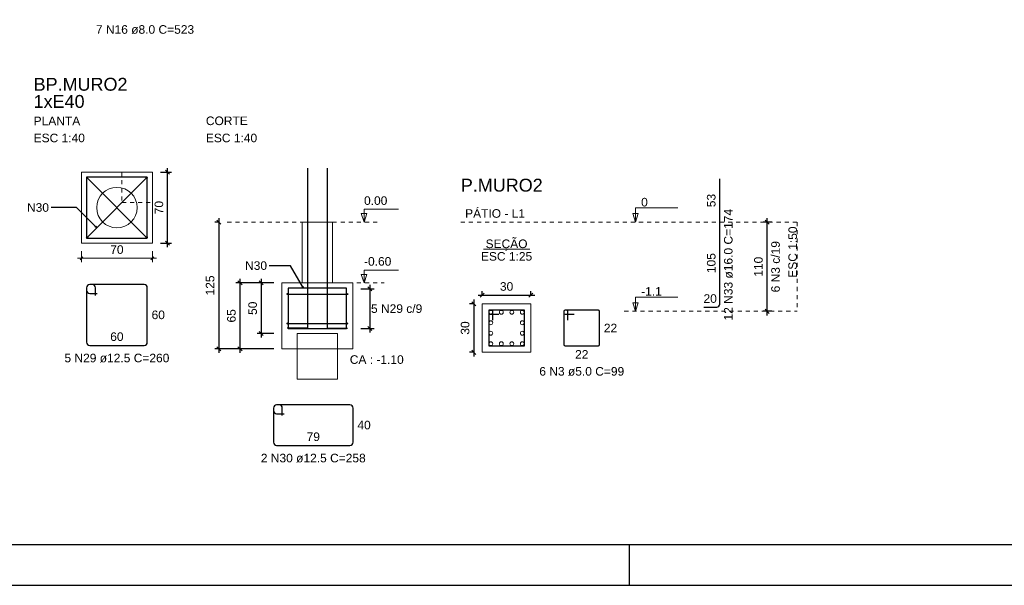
# Model space of a CAD drawing. Header units: millimetres. Extents: x 10 to 1250, y -62 to 528.
# Tile 797 of 909: x 734 to 758, y 69 to 82. Entities that reach past the tile are written whole.
import ezdxf

# ---------------------------------------------------------------- set-up
doc = ezdxf.new("R2010")
doc.units = ezdxf.units.MM
doc.header["$LTSCALE"] = 0.05
doc.linetypes.add('DOT', pattern=[6.35, 0, -6.35])
doc.linetypes.add('ESTILO_TQS_0002', pattern=[0.4, 0.1, -0.3])
for name, color, linetype, lineweight in [('Descrição da armadura', 7, 'Continuous', 5), ('DT-Barras na forma', 2, 'Continuous', 30), ('DT-Barras no corte', 5, 'Continuous', 5), ('DT-Barras rebatidas', 2, 'Continuous', 30), ('DT-Cotas', 9, 'Continuous', 5), ('DT-Forma', 5, 'Continuous', 5), ('DT-Pontilhado', 9, 'DOT', 5), ('DT-Textos', 7, 'Continuous', 5), ('DT-Título', 3, 'Continuous', 20), ('Textos armaduras', 7, 'Continuous', 5)]:
    doc.layers.add(name, color=color, linetype=linetype, lineweight=lineweight)
doc.layers.add('FOLHA_PADRÃO', color=7, linetype='Continuous')
doc.styles.add('Arial', font='arial.ttf')
doc.styles.get("Standard").update_dxf_attribs({"font": 'arial.ttf'})
doc.dimstyles.get("Standard").update_dxf_attribs({"dimtxt": 0.18, "dimasz": 0.18, "dimexe": 0.18, "dimexo": 0.0625, "dimgap": 0.1, "dimtad": 1, "dimzin": 0, "dimdsep": 46, "dimtxsty": 'Standard', "dimblk": 'OBLIQUE', "dimcen": 0.1, "dimadec": 0, "dimazin": 0, "dimtfac": 1, "dimtofl": 0, "dimtmove": 0, "dimatfit": 3, "dimldrblk": 'OBLIQUE', "dimfxl": 1, "dimtolj": 1, "dimtzin": 0, "dimarcsym": 1})
doc.dimstyles.new('UM_25.000000', dxfattribs={"dimtxt": 0.18, "dimasz": 0.1, "dimexe": 0.1, "dimexo": 0.2, "dimgap": 0, "dimtad": 1, "dimtih": 1, "dimtoh": 1, "dimdec": 1, "dimlfac": 25, "dimzin": 0, "dimdsep": 46, "dimtxsty": 'Standard', "dimcen": 0.09, "dimdle": 0.1, "dimadec": 1, "dimazin": 2, "dimtfac": 1, "dimtdec": 4, "dimtofl": 0, "dimtmove": 0, "dimatfit": 3, "dimfxl": 1, "dimtolj": 1, "dimarcsym": 0})
doc.dimstyles.new('UM_40.000000', dxfattribs={"dimtxt": 0.18, "dimasz": 0.1, "dimexe": 0.1, "dimexo": 0.2, "dimgap": 0, "dimtad": 1, "dimtih": 1, "dimtoh": 1, "dimdec": 1, "dimlfac": 40, "dimzin": 0, "dimdsep": 46, "dimtxsty": 'Standard', "dimcen": 0.09, "dimdle": 0.1, "dimadec": 1, "dimazin": 2, "dimtfac": 1, "dimtdec": 4, "dimtofl": 0, "dimtmove": 0, "dimatfit": 3, "dimfxl": 1, "dimtolj": 1, "dimarcsym": 0})
doc.dimstyles.new('UM_50.000000', dxfattribs={"dimtxt": 0.18, "dimasz": 0.1, "dimexe": 0.1, "dimexo": 0.2, "dimgap": 0.1, "dimtad": 1, "dimdec": 1, "dimlfac": 50, "dimzin": 0, "dimdsep": 46, "dimtxsty": 'Standard', "dimblk": 'OBLIQUE', "dimcen": 0.09, "dimdle": 0.1, "dimadec": 1, "dimazin": 2, "dimtfac": 1, "dimtdec": 1, "dimtofl": 0, "dimtmove": 0, "dimatfit": 3, "dimldrblk": 'OBLIQUE', "dimfxl": 1, "dimtolj": 1, "dimarcsym": 1})

# ---------------------------------------------------------------- blocks, each defined once
blk = doc.blocks.new('_Oblique')
at = {"color": 0, "linetype": 'ByBlock', "lineweight": -2}
blk.add_line((-0.5, -0.5), (0.5, 0.5), dxfattribs=at)
blk = doc.blocks.new('*D1093')
at = {"layer": 'Defpoints', "color": 0, "transparency": 16777216}
for p in [(745.519, 75.483), (745.307, 74.283), (745.519, 74.283)]:
    blk.add_point(p, dxfattribs=at)
at = {"layer": 'DT-Cotas', "color": 0, "lineweight": -2, "transparency": 16777216}
for p, q in [((745.319, 75.483), (745.207, 75.483)), ((745.307, 75.583), (745.307, 74.183)), ((745.319, 74.283), (745.207, 74.283))]:
    blk.add_line(p, q, dxfattribs=at)
at = {"layer": 'DT-Cotas', "color": 0, "lineweight": -2, "transparency": 16777216, "xscale": 0.1, "yscale": 0.1, "zscale": 0.1}
for p, rotation in [((745.307, 75.483), 90), ((745.307, 74.283), 270)]:
    blk.add_blockref('_Oblique', p, dxfattribs=dict(at, rotation=rotation))
at = {"layer": 'DT-Cotas', "transparency": 16777216, "insert": (745.095, 74.883), "char_height": 0.2118, "attachment_point": 5, "rotation": 90, "style": 'Arial'}
blk.add_mtext('\\A1;30', dxfattribs=at)
blk = doc.blocks.new('*D1094')
at = {"layer": 'Defpoints', "color": 0, "transparency": 16777216}
for p in [(746.719, 75.695), (745.519, 75.483), (746.719, 75.483)]:
    blk.add_point(p, dxfattribs=at)
at = {"layer": 'DT-Cotas', "color": 0, "lineweight": -2, "transparency": 16777216}
for p, q in [((745.419, 75.695), (746.819, 75.695)), ((745.519, 75.683), (745.519, 75.795)), ((746.719, 75.683), (746.719, 75.795))]:
    blk.add_line(p, q, dxfattribs=at)
at = {"layer": 'DT-Cotas', "color": 0, "lineweight": -2, "transparency": 16777216, "xscale": 0.1, "yscale": 0.1, "zscale": 0.1, "rotation": 180}
blk.add_blockref('_Oblique', (745.519, 75.695), dxfattribs=at)
at = {"layer": 'DT-Cotas', "color": 0, "lineweight": -2, "transparency": 16777216, "xscale": 0.1, "yscale": 0.1, "zscale": 0.1}
blk.add_blockref('_Oblique', (746.719, 75.695), dxfattribs=at)
at = {"layer": 'DT-Cotas', "transparency": 16777216, "insert": (746.119, 75.907), "char_height": 0.2118, "attachment_point": 5, "rotation": 0.0057, "style": 'Arial'}
blk.add_mtext('\\A1;30', dxfattribs=at)
blk = doc.blocks.new('*D1095')
at = {"layer": 'Defpoints', "color": 0, "transparency": 16777216}
for p in [(752.553, 77.495), (752.87, 77.495), (752.87, 75.295)]:
    blk.add_point(p, dxfattribs=at)
at = {"layer": 'DT-Cotas', "color": 0, "lineweight": -2, "transparency": 16777216}
for p, q in [((752.553, 75.195), (752.553, 77.595)), ((752.67, 77.495), (752.453, 77.495)), ((752.67, 75.295), (752.453, 75.295))]:
    blk.add_line(p, q, dxfattribs=at)
at = {"layer": 'DT-Cotas', "color": 0, "lineweight": -2, "transparency": 16777216, "xscale": 0.1, "yscale": 0.1, "zscale": 0.1}
for p, rotation in [((752.553, 77.495), 90), ((752.553, 75.295), 270)]:
    blk.add_blockref('_Oblique', p, dxfattribs=dict(at, rotation=rotation))
blk = doc.blocks.new('*D1096')
at = {"layer": 'Defpoints', "color": 0, "transparency": 16777216}
for p in [(737.37, 78.73), (737.745, 78.73), (737.37, 76.98)]:
    blk.add_point(p, dxfattribs=at)
at = {"layer": 'DT-Cotas', "color": 0, "lineweight": -2, "transparency": 16777216}
for p, q in [((737.745, 76.88), (737.745, 78.83)), ((737.57, 78.73), (737.845, 78.73)), ((737.57, 76.98), (737.845, 76.98))]:
    blk.add_line(p, q, dxfattribs=at)
at = {"layer": 'DT-Cotas', "color": 0, "lineweight": -2, "transparency": 16777216, "xscale": 0.1, "yscale": 0.1, "zscale": 0.1}
for p, rotation in [((737.745, 78.73), 90), ((737.745, 76.98), 270)]:
    blk.add_blockref('_Oblique', p, dxfattribs=dict(at, rotation=rotation))
at = {"layer": 'DT-Cotas', "transparency": 16777216, "insert": (737.533, 77.855), "char_height": 0.2118, "attachment_point": 5, "rotation": 90, "style": 'Arial'}
blk.add_mtext('\\A1;70', dxfattribs=at)
blk = doc.blocks.new('*D1097')
at = {"layer": 'Defpoints', "color": 0, "transparency": 16777216}
for p in [(740.572, 75.995), (740.06, 74.745), (740.572, 74.745)]:
    blk.add_point(p, dxfattribs=at)
at = {"layer": 'DT-Cotas', "color": 0, "lineweight": -2, "transparency": 16777216}
for p, q in [((740.372, 75.995), (739.96, 75.995)), ((740.06, 76.095), (740.06, 74.645)), ((740.372, 74.745), (739.96, 74.745))]:
    blk.add_line(p, q, dxfattribs=at)
at = {"layer": 'DT-Cotas', "color": 0, "lineweight": -2, "transparency": 16777216, "xscale": 0.1, "yscale": 0.1, "zscale": 0.1}
for p, rotation in [((740.06, 75.995), 90), ((740.06, 74.745), 270)]:
    blk.add_blockref('_Oblique', p, dxfattribs=dict(at, rotation=rotation))
at = {"layer": 'DT-Cotas', "transparency": 16777216, "insert": (739.848, 75.37), "char_height": 0.2118, "attachment_point": 5, "rotation": 90, "style": 'Arial'}
blk.add_mtext('\\A1;50', dxfattribs=at)
blk = doc.blocks.new('*D1098')
at = {"layer": 'Defpoints', "color": 0, "transparency": 16777216}
for p in [(740.572, 75.995), (739.535, 74.37), (740.572, 74.37)]:
    blk.add_point(p, dxfattribs=at)
at = {"layer": 'DT-Cotas', "color": 0, "lineweight": -2, "transparency": 16777216}
for p, q in [((740.372, 75.995), (739.435, 75.995)), ((739.535, 76.095), (739.535, 74.27)), ((740.372, 74.37), (739.435, 74.37))]:
    blk.add_line(p, q, dxfattribs=at)
at = {"layer": 'DT-Cotas', "color": 0, "lineweight": -2, "transparency": 16777216, "xscale": 0.1, "yscale": 0.1, "zscale": 0.1}
for p, rotation in [((739.535, 75.995), 90), ((739.535, 74.37), 270)]:
    blk.add_blockref('_Oblique', p, dxfattribs=dict(at, rotation=rotation))
at = {"layer": 'DT-Cotas', "transparency": 16777216, "insert": (739.323, 75.183), "char_height": 0.2118, "attachment_point": 5, "rotation": 90, "style": 'Arial'}
blk.add_mtext('\\A1;65', dxfattribs=at)
blk = doc.blocks.new('*D1099')
at = {"layer": 'Defpoints', "color": 0, "transparency": 16777216}
for p in [(739.222, 77.495), (739.01, 74.37), (740.572, 74.37)]:
    blk.add_point(p, dxfattribs=at)
at = {"layer": 'DT-Cotas', "color": 0, "lineweight": -2, "transparency": 16777216}
for p, q in [((739.01, 77.595), (739.01, 74.27)), ((739.022, 77.495), (738.91, 77.495)), ((740.372, 74.37), (738.91, 74.37))]:
    blk.add_line(p, q, dxfattribs=at)
at = {"layer": 'DT-Cotas', "color": 0, "lineweight": -2, "transparency": 16777216, "xscale": 0.1, "yscale": 0.1, "zscale": 0.1}
for p, rotation in [((739.01, 77.495), 90), ((739.01, 74.37), 270)]:
    blk.add_blockref('_Oblique', p, dxfattribs=dict(at, rotation=rotation))
at = {"layer": 'DT-Cotas', "transparency": 16777216, "insert": (738.798, 75.933), "char_height": 0.2118, "attachment_point": 5, "rotation": 90, "style": 'Arial'}
blk.add_mtext('\\A1;125', dxfattribs=at)
blk = doc.blocks.new('*D1100')
at = {"layer": 'Defpoints', "color": 0, "transparency": 16777216}
for p in [(742.322, 75.847), (742.322, 74.87), (742.745, 74.87)]:
    blk.add_point(p, dxfattribs=at)
at = {"layer": 'DT-Cotas', "color": 0, "lineweight": -2, "transparency": 16777216}
for p, q in [((742.745, 75.947), (742.745, 74.77)), ((742.522, 75.847), (742.845, 75.847)), ((742.522, 74.87), (742.845, 74.87))]:
    blk.add_line(p, q, dxfattribs=at)
at = {"layer": 'DT-Cotas', "color": 0, "lineweight": -2, "transparency": 16777216, "xscale": 0.1, "yscale": 0.1, "zscale": 0.1}
for p, rotation in [((742.745, 75.847), 90), ((742.745, 74.87), 270)]:
    blk.add_blockref('_Oblique', p, dxfattribs=dict(at, rotation=rotation))
blk = doc.blocks.new('A1')
at = {"layer": 'FOLHA_PADRÃO', "color": 1, "linetype": 'Continuous'}
for points in [[(-84.1, 0), (0, 0), (0, 59.4), (-84.1, 59.4), (-84.1, 0)], [(-36.5, 1.008), (-36.5, 0)]]:
    blk.add_lwpolyline(points, dxfattribs=at)
at = {"layer": 'FOLHA_PADRÃO', "color": 6, "linetype": 'Continuous'}
blk.add_lwpolyline([(-83.1, 58.4), (-1, 58.4), (-1, 1), (-83.1, 1), (-83.1, 58.4)], dxfattribs=at)

msp = doc.modelspace()

# ---------------------------------------------------------------- linework, layer by layer
at = {"layer": 'DT-Barras na forma'}
for p, q in [((735.7606, 78.5889), (737.2294, 77.1202)), ((735.7606, 77.1202), (737.2294, 78.5889)), ((740.7123, 75.7216), (742.1811, 75.7216)), ((740.7123, 74.9952), (742.1811, 74.9952))]:
    msp.add_line(p, q, dxfattribs=at)
for points in [[(741.203, 78.8295), (741.203, 74.8827), (740.703, 74.8827)], [(741.6905, 78.8295), (741.6905, 74.8827), (742.1905, 74.8827)], [(740.728, 74.8702), (742.1655, 74.8702), (742.1655, 75.8702), (740.728, 75.8702), (740.728, 74.8702)], [(745.7787, 75.0731), (745.7787, 75.3231), (745.6787, 75.3231), (745.6787, 74.4431), (746.5587, 74.4431), (746.5587, 75.3231), (745.6787, 75.3231), (745.6787, 75.2231), (745.9287, 75.2231)]]:
    msp.add_lwpolyline(points, dxfattribs=at)
msp.add_lwpolyline([(735.745, 78.6045), (735.745, 77.1045), (737.245, 77.1045), (737.245, 78.6045), (735.745, 78.6045)], close=True, dxfattribs=at)
for centre, radius in [((735.7606, 78.5889), 0.0156), ((737.2294, 78.5889), 0.0156), ((735.7606, 77.1202), 0.0156), ((737.2294, 77.1202), 0.0156), ((740.7123, 75.7216), 0.0156), ((742.1811, 75.7216), 0.0156), ((740.7123, 74.9952), 0.0156), ((742.1811, 74.9952), 0.0156), ((740.728, 74.8702), 0.000391), ((740.728, 74.8702), 0.000391)]:
    msp.add_circle(centre, radius, dxfattribs=at)
at = {"layer": 'DT-Barras no corte'}
for centre in [(745.7307, 75.2711), (745.9893, 75.2711), (746.248, 75.2711), (746.5067, 75.2711), (745.7307, 75.0125), (746.5067, 75.0125), (745.7307, 74.7538), (746.5067, 74.7538), (745.7307, 74.4951), (745.9893, 74.4951), (746.248, 74.4951), (746.5067, 74.4951)]:
    msp.add_circle(centre, 0.048, dxfattribs=at)
at = {"layer": 'DT-Barras rebatidas'}
for p, q in [((751.3877, 77.4952), (751.3877, 78.5627)), ((751.3877, 75.4752), (751.3877, 77.4952)), ((735.745, 75.8764), (735.745, 74.5327)), ((735.745, 75.8764), (735.745, 75.8139)), ((735.8856, 75.9545), (735.8231, 75.9545)), ((737.1669, 75.9545), (735.8231, 75.9545)), ((735.9638, 75.6889), (735.9638, 75.8764)), ((737.245, 74.5327), (737.245, 75.8764)), ((735.8231, 75.7358), (736.0106, 75.7358)), ((750.9877, 75.3952), (751.3077, 75.3952)), ((747.5358, 75.2931), (747.5358, 74.4731)), ((747.5358, 75.2931), (747.5358, 75.2531)), ((747.6058, 75.3231), (747.5658, 75.3231)), ((748.3858, 75.3231), (747.5658, 75.3231)), ((747.5658, 75.2231), (747.7858, 75.2231)), ((747.6358, 75.0731), (747.6358, 75.2931)), ((748.4158, 74.4731), (748.4158, 75.2931)), ((735.8231, 74.4545), (737.1669, 74.4545)), ((747.5658, 74.4431), (748.3858, 74.4431)), ((740.5013, 72.9848), (740.4388, 72.9848)), ((742.2508, 72.9848), (740.4388, 72.9848)), ((740.3607, 72.9067), (740.3607, 72.063)), ((740.3607, 72.9067), (740.3607, 72.8442)), ((740.4388, 72.7661), (740.6263, 72.7661)), ((740.5795, 72.7192), (740.5795, 72.9067)), ((742.3289, 72.063), (742.3289, 72.9067)), ((740.4388, 71.9848), (742.2508, 71.9848))]:
    msp.add_line(p, q, dxfattribs=at)
for centre, radius, start, end in [((735.8231, 75.8764), 0.0781, 90, 180), ((735.8231, 75.8764), 0.0781, 90, 180), ((735.8856, 75.8764), 0.0781, 0, 90), ((737.1669, 75.8764), 0.0781, 0, 90), ((735.8231, 75.8139), 0.0781, 180, 270), ((751.3077, 75.4752), 0.08, 270, 0), ((747.5658, 75.2931), 0.03, 90, 180), ((747.5658, 75.2931), 0.03, 90, 180), ((747.5658, 75.2531), 0.03, 180, 270), ((747.6058, 75.2931), 0.03, 0, 90), ((748.3858, 75.2931), 0.03, 0, 90), ((735.8231, 74.5327), 0.0781, 180, 270), ((737.1669, 74.5327), 0.0781, 270, 0), ((747.5658, 74.4731), 0.03, 180, 270), ((748.3858, 74.4731), 0.03, 270, 0), ((740.4388, 72.9067), 0.0781, 90, 180), ((740.4388, 72.9067), 0.0781, 90, 180), ((740.5013, 72.9067), 0.0781, 0, 90), ((742.2508, 72.9067), 0.0781, 0, 90), ((740.4388, 72.8442), 0.0781, 180, 270), ((740.4388, 72.063), 0.0781, 180, 270), ((742.2508, 72.063), 0.0781, 270, 0)]:
    msp.add_arc(centre, radius, start, end, dxfattribs=at)
at = {"layer": 'DT-Cotas'}
for p, q in [((735.52, 76.6045), (737.47, 76.6045)), ((735.6554, 76.6399), (735.5847, 76.5692)), ((735.62, 76.7795), (735.62, 76.5045)), ((737.4054, 76.6399), (737.3347, 76.5692)), ((737.37, 76.7795), (737.37, 76.5045))]:
    msp.add_line(p, q, dxfattribs=at)
at = {"layer": 'DT-Forma'}
for points in [[(735.62, 78.7295), (735.62, 76.9795), (737.37, 76.9795), (737.37, 78.7295), (735.62, 78.7295)], [(741.0717, 75.9952), (741.0717, 77.4952), (741.8217, 77.4952), (741.8217, 75.9952), (741.0717, 75.9952)], [(740.5717, 75.9952), (740.5717, 74.3702), (742.3217, 74.3702), (742.3217, 75.9952), (740.5717, 75.9952)], [(745.5187, 74.2831), (746.7187, 74.2831), (746.7187, 75.4831), (745.5187, 75.4831), (745.5187, 74.2831)], [(740.9467, 73.6202), (740.9467, 74.7452), (741.9467, 74.7452), (741.9467, 73.6202), (740.9467, 73.6202)]]:
    msp.add_lwpolyline(points, close=True, dxfattribs=at)
at = {"layer": 'DT-Forma', "linetype": 'ESTILO_TQS_0002'}
msp.add_lwpolyline([(736.62, 77.9795), (737.37, 77.9795), (737.37, 78.7295), (736.62, 78.7295), (736.62, 77.9795)], close=True, dxfattribs=at)
at = {"layer": 'DT-Forma'}
msp.add_circle((736.495, 77.8545), 0.5, dxfattribs=at)
at = {"layer": 'DT-Pontilhado', "ltscale": 0.2}
for p, q in [((739.2217, 77.4952), (742.9217, 77.4952)), ((744.9892, 77.4952), (753.2939, 77.4952)), ((753.2939, 77.4952), (753.2939, 75.2952)), ((741.8217, 75.9952), (743.0925, 75.9952)), ((749.027, 75.2952), (753.2939, 75.2952))]:
    msp.add_line(p, q, dxfattribs=at)
at = {"layer": 'DT-Textos'}
msp.add_line((745.5465, 76.8281), (746.6909, 76.8281), dxfattribs=at)
for points in [[(749.3023, 77.4952), (749.3659, 77.707), (749.2388, 77.707), (749.3023, 77.4952), (749.3023, 77.8452), (750.3523, 77.8452)], [(742.5983, 77.4952), (742.5983, 77.8129), (743.4455, 77.8129)], [(742.5983, 75.9952), (742.5983, 76.3129), (743.4455, 76.3129)], [(749.3023, 75.2952), (749.3659, 75.507), (749.2388, 75.507), (749.3023, 75.2952), (749.3023, 75.6452), (750.3523, 75.6452)]]:
    msp.add_lwpolyline(points, dxfattribs=at)
for points in [[(742.6689, 77.707), (742.5983, 77.4952), (742.5277, 77.707), (742.6689, 77.707)], [(742.6689, 76.207), (742.5983, 75.9952), (742.5277, 76.207), (742.6689, 76.207)]]:
    msp.add_lwpolyline(points, close=True, dxfattribs=at)

# ---------------------------------------------------------------- block references
msp.add_blockref('A1', (785.6489, 68.5322))

# ---------------------------------------------------------------- texts
at = {"layer": 'Descrição da armadura', "linetype": 'Continuous', "char_height": 0.2118, "attachment_point": 8, "line_spacing_factor": 0.798, "style": 'Arial'}
for s, insert, width in [('7 N16 ø8.0 C=523', (737.1889, 82.1401), 4.8647), ('5 N29 c/9', (743.4036, 75.2525), 2.507973), ('5 N29 ø12.5 C=260', (736.495, 74.0309), 5.194653), ('6 N3 ø5.0 C=99', (747.9758, 73.7018), 4.204795), ('2 N30 ø12.5 C=258', (741.3448, 71.5612), 5.194653)]:
    msp.add_mtext(s, dxfattribs=dict(at, insert=insert, width=width))
at = {"layer": 'Descrição da armadura', "linetype": 'Continuous', "char_height": 0.2118, "attachment_point": 8, "rotation": 90, "line_spacing_factor": 0.798, "style": 'Arial'}
for s, insert, width in [('12 N33 ø16.0 C=174', (751.7054, 76.4452), 5.524605), ('6 N3 c/19', (752.8703, 76.3952), 2.539389)]:
    msp.add_mtext(s, dxfattribs=dict(at, insert=insert, width=width))
at = {"layer": 'DT-Cotas', "linetype": 'Continuous', "char_height": 0.2118, "line_spacing_factor": 0.798, "style": 'Arial'}
for s, insert, width, attachment_point in [('N30', (734.8171, 77.7486), 1.088351, 9), ('70', (736.495, 76.7104), 0.651741, 8), ('N30', (740.2028, 76.3146), 1.088351, 9)]:
    msp.add_mtext(s, dxfattribs=dict(at, insert=insert, width=width, attachment_point=attachment_point))
at = {"layer": 'DT-Cotas', "linetype": 'Continuous', "insert": (752.4467, 76.3952), "char_height": 0.2118, "width": 0.989858, "attachment_point": 8, "rotation": 90, "line_spacing_factor": 0.798, "style": 'Arial'}
msp.add_mtext('110', dxfattribs=at)
at = {"layer": 'DT-Textos', "attachment_point": 7, "line_spacing_factor": 0.798, "style": 'Arial'}
for s, insert, char_height, width in [('1xE40', (734.4379, 80.3121), 0.3177, 2.768993), ('PLANTA', (734.4379, 79.8885), 0.2118, 2.279377), ('CORTE', (738.6922, 79.8885), 0.2118, 2.050781), ('ESC 1:40', (734.4379, 79.4649), 0.2118, 2.507973), ('ESC 1:40', (738.6922, 79.4649), 0.2118, 2.507973), ('0.00', (742.5983, 77.9188), 0.2118, 1.140404), ('0', (749.4423, 77.8802), 0.2118, 0.325871), ('-0.60', (742.5983, 76.4188), 0.2118, 1.335526), ('-1.1', (749.4423, 75.6802), 0.2118, 1.009655), ('CA : -1.10', (742.2467, 73.9952), 0.2118, 2.637863)]:
    msp.add_mtext(s, dxfattribs=dict(at, insert=insert, char_height=char_height, width=width))
at = {"layer": 'DT-Textos', "linetype": 'Continuous', "char_height": 0.2118, "line_spacing_factor": 0.798, "style": 'Arial'}
for s, insert, width, attachment_point in [('PÁTIO - L1', (745.0951, 77.6011), 2.930546, 7), ('SEÇÃO', (746.1183, 76.7902), 2.051353, 8), ('ESC 1:25', (746.1187, 76.5421), 2.507973, 8)]:
    msp.add_mtext(s, dxfattribs=dict(at, insert=insert, width=width, attachment_point=attachment_point))
at = {"layer": 'DT-Textos', "linetype": 'Continuous', "insert": (753.2939, 77.3893), "char_height": 0.2118, "width": 2.507973, "attachment_point": 9, "rotation": 90, "line_spacing_factor": 0.798, "style": 'Arial'}
msp.add_mtext('ESC 1:50', dxfattribs=at)
at = {"layer": 'DT-Título', "insert": (734.4379, 80.7357), "char_height": 0.3177, "width": 10.771751, "attachment_point": 7, "line_spacing_factor": 0.798, "style": 'Arial'}
msp.add_mtext('BP.MURO2', dxfattribs=at)
at = {"layer": 'DT-Título', "linetype": 'Continuous', "insert": (744.9892, 78.245), "char_height": 0.3177, "width": 4.449368, "attachment_point": 7, "line_spacing_factor": 0.798, "style": 'Arial'}
msp.add_mtext('P.MURO2', dxfattribs=at)
at = {"layer": 'Textos armaduras', "linetype": 'Continuous', "char_height": 0.2118, "attachment_point": 7, "rotation": 90, "line_spacing_factor": 0.798, "style": 'Arial'}
for s, insert, width in [('53', (751.2818, 77.864), 0.659905), ('105', (751.2818, 76.2378), 0.989858)]:
    msp.add_mtext(s, dxfattribs=dict(at, insert=insert, width=width))
at = {"layer": 'Textos armaduras', "linetype": 'Continuous', "char_height": 0.2118, "width": 0.659905, "attachment_point": 7, "line_spacing_factor": 0.798, "style": 'Arial'}
for s, insert in [('20', (750.9827, 75.5011)), ('60', (737.3509, 75.0986)), ('22', (748.5217, 74.7772)), ('60', (736.33, 74.5604)), ('22', (747.8108, 74.1254)), ('40', (742.4348, 72.3789)), ('79', (741.1798, 72.0907))]:
    msp.add_mtext(s, dxfattribs=dict(at, insert=insert))

# ---------------------------------------------------------------- dimensions: what is measured, and where the dimension line sits
at = {"layer": 'DT-Cotas'}
for base, p1, p2, dimstyle, override, picture, middle in [((737.745, 78.7295), (737.37, 76.9795), (737.37, 78.7295), 'UM_40.000000', {"dimtxt": 0.2118, "dimasz": 0.1, "dimexe": 0.1, "dimexo": 0.2, "dimtad": 1, "dimtih": 0, "dimtoh": 0, "dimdec": 1, "dimlfac": 40, "dimzin": 8, "dimtxsty": 'Arial', "dimblk": 'Oblique', "dimblk1": 'Oblique', "dimblk2": 'Oblique', "dimsah": 1, "dimdle": 0.1, "dimse1": 0, "dimse2": 0, "dimclrt": 256, "dimadec": 1, "dimazin": 3, "dimtmove": 2, "dimldrblk": 'Oblique'}, '*D1096', (737.5332, 77.8545)), ((739.0099, 74.3702), (739.2217, 77.4952), (740.5717, 74.3702), 'UM_40.000000', {"dimtxt": 0.2118, "dimasz": 0.1, "dimexe": 0.1, "dimexo": 0.2, "dimtad": 1, "dimtih": 0, "dimtoh": 0, "dimdec": 1, "dimlfac": 40, "dimzin": 8, "dimtxsty": 'Arial', "dimblk": 'Oblique', "dimblk1": 'Oblique', "dimblk2": 'Oblique', "dimsah": 1, "dimdle": 0.1, "dimse1": 0, "dimse2": 0, "dimclrt": 256, "dimadec": 1, "dimazin": 3, "dimtmove": 2, "dimldrblk": 'Oblique'}, '*D1099', (738.7981, 75.9327)), ((739.5349, 74.3702), (740.5717, 75.9952), (740.5717, 74.3702), 'UM_40.000000', {"dimtxt": 0.2118, "dimasz": 0.1, "dimexe": 0.1, "dimexo": 0.2, "dimtad": 1, "dimtih": 0, "dimtoh": 0, "dimdec": 1, "dimlfac": 40, "dimzin": 8, "dimtxsty": 'Arial', "dimblk": 'Oblique', "dimblk1": 'Oblique', "dimblk2": 'Oblique', "dimsah": 1, "dimdle": 0.1, "dimse1": 0, "dimse2": 0, "dimclrt": 256, "dimadec": 1, "dimazin": 3, "dimtmove": 2, "dimldrblk": 'Oblique'}, '*D1098', (739.3231, 75.1827)), ((740.0599, 74.7452), (740.5717, 75.9952), (740.5717, 74.7452), 'UM_40.000000', {"dimtxt": 0.2118, "dimasz": 0.1, "dimexe": 0.1, "dimexo": 0.2, "dimtad": 1, "dimtih": 0, "dimtoh": 0, "dimdec": 1, "dimlfac": 40, "dimzin": 8, "dimtxsty": 'Arial', "dimblk": 'Oblique', "dimblk1": 'Oblique', "dimblk2": 'Oblique', "dimsah": 1, "dimdle": 0.1, "dimse1": 0, "dimse2": 0, "dimclrt": 256, "dimadec": 1, "dimazin": 3, "dimtmove": 2, "dimldrblk": 'Oblique'}, '*D1097', (739.8481, 75.3702)), ((745.3069, 74.2831), (745.5187, 75.4831), (745.5187, 74.2831), 'UM_25.000000', {"dimtxt": 0.2118, "dimasz": 0.1, "dimexe": 0.1, "dimexo": 0.2, "dimtad": 1, "dimtih": 0, "dimtoh": 0, "dimdec": 1, "dimlfac": 25, "dimzin": 8, "dimtxsty": 'Arial', "dimblk": 'Oblique', "dimblk1": 'Oblique', "dimblk2": 'Oblique', "dimsah": 1, "dimdle": 0.1, "dimse1": 0, "dimse2": 0, "dimclrt": 256, "dimadec": 1, "dimazin": 3, "dimtmove": 2, "dimldrblk": 'Oblique'}, '*D1093', (745.0951, 74.8831))]:
    dim = msp.add_linear_dim(base=base, p1=p1, p2=p2, angle=90, dimstyle=dimstyle, override=override, dxfattribs=at)
    dim.commit()
    dim.dimension.update_dxf_attribs({"geometry": picture, "text_midpoint": middle, "dimtype": 160, "text_rotation": 90})
for base, p1, p2, dimstyle, override, picture, middle in [((752.5526, 77.4952), (752.8703, 75.2952), (752.8703, 77.4952), 'UM_50.000000', {"dimtxt": 0.2118, "dimasz": 0.1, "dimexe": 0.1, "dimexo": 0.2, "dimtad": 1, "dimtih": 0, "dimtoh": 0, "dimdec": 1, "dimlfac": 50, "dimzin": 8, "dimtxsty": 'Arial', "dimblk": 'Oblique', "dimblk1": 'Oblique', "dimblk2": 'Oblique', "dimsah": 1, "dimdle": 0.1, "dimse1": 0, "dimse2": 0, "dimclrt": 256, "dimadec": 1, "dimazin": 3, "dimtmove": 2, "dimldrblk": 'Oblique'}, '*D1095', (752.3408, 76.3952)), ((742.7453, 74.8702), (742.3217, 75.8466), (742.3217, 74.8702), 'UM_40.000000', {"dimtxt": 0.2118, "dimasz": 0.1, "dimexe": 0.1, "dimexo": 0.2, "dimtad": 1, "dimtih": 0, "dimtoh": 0, "dimdec": 1, "dimlfac": 40, "dimzin": 8, "dimtxsty": 'Arial', "dimblk": 'Oblique', "dimblk1": 'Oblique', "dimblk2": 'Oblique', "dimsah": 1, "dimdle": 0.1, "dimse1": 0, "dimse2": 0, "dimclrt": 256, "dimadec": 1, "dimazin": 3, "dimtmove": 2, "dimldrblk": 'Oblique'}, '*D1100', (742.5335, 75.3584))]:
    dim = msp.add_linear_dim(base=base, p1=p1, p2=p2, angle=90, text=' ', dimstyle=dimstyle, override=override, dxfattribs=at)
    dim.commit()
    dim.dimension.update_dxf_attribs({"geometry": picture, "text_midpoint": middle, "dimtype": 160, "text_rotation": 90})
dim = msp.add_linear_dim(base=(746.7187, 75.6949), p1=(745.5187, 75.4831), p2=(746.7187, 75.4831), dimstyle='UM_25.000000', override={"dimtxt": 0.2118, "dimasz": 0.1, "dimexe": 0.1, "dimexo": 0.2, "dimtad": 1, "dimtih": 0, "dimtoh": 0, "dimdec": 1, "dimlfac": 25, "dimzin": 8, "dimtxsty": 'Arial', "dimblk": 'Oblique', "dimblk1": 'Oblique', "dimblk2": 'Oblique', "dimsah": 1, "dimdle": 0.1, "dimse1": 0, "dimse2": 0, "dimclrt": 256, "dimadec": 1, "dimazin": 3, "dimtmove": 2, "dimldrblk": 'Oblique'}, dxfattribs=at)
dim.commit()
dim.dimension.update_dxf_attribs({"geometry": '*D1094', "text_midpoint": (746.1187, 75.9067), "dimtype": 160, "text_rotation": 0.00573})

# ---------------------------------------------------------------- leaders
for points in [[(735.995, 77.3545), (735.495, 77.8545), (734.87, 77.8545)], [(741.103, 75.8702), (740.7853, 76.4205), (740.2558, 76.4205)]]:
    msp.add_leader(points, dimstyle='Standard', override={"dimasz": 0.05, "dimldrblk": 'Closed'}, dxfattribs=at)

doc.saveas('drawing.dxf')
